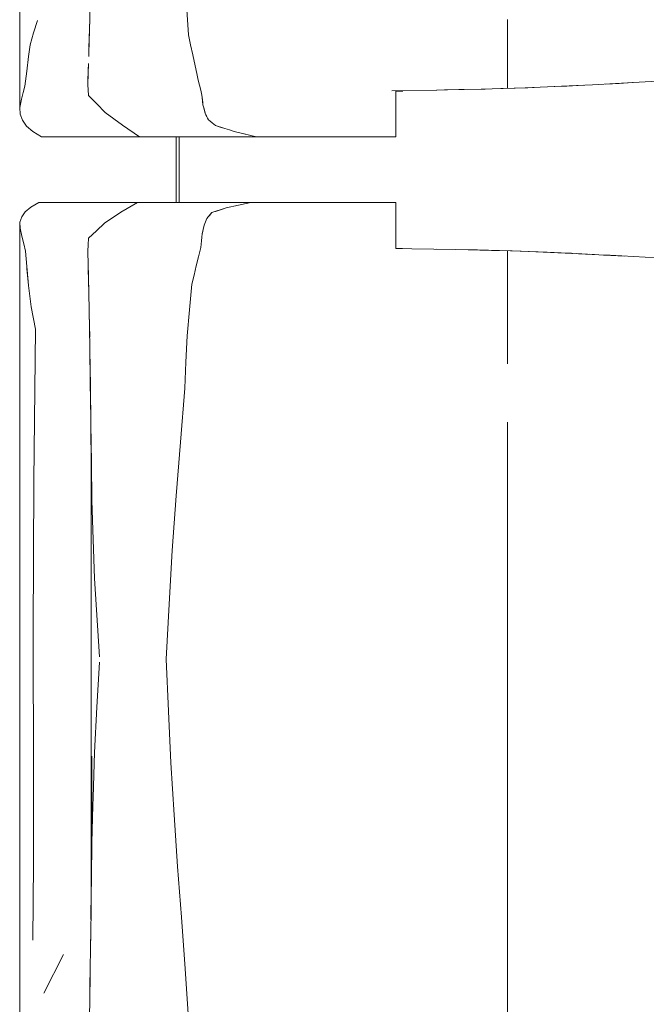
# Model space of a CAD drawing. Header units: millimetres. Extents: x -261 to 187, y -214 to 106.
# Tile 842 of 1056: x -202.328 to -201.946, y 9.912 to 10.514. Entities that reach past the tile are written whole.
import ezdxf

# ---------------------------------------------------------------- set-up
doc = ezdxf.new("R2010")
doc.units = ezdxf.units.MM
doc.header["$LTSCALE"] = 0.005
doc.header["$MEASUREMENT"] = 0
doc.layers.add('IFC-Elemento de mobília-Contorno', color=9, linetype='Continuous', lineweight=5)
doc.layers.add('IFC-Laje-Contorno', color=9, linetype='Continuous', lineweight=5)

msp = doc.modelspace()

# ---------------------------------------------------------------- linework, layer by layer
at = {"layer": 'IFC-Elemento de mobília-Contorno', "lineweight": 5}
for p, q in [((-202.32816, 10.62763), (-202.32808, 10.46001)), ((-202.28544, 10.51345), (-202.28526, 10.52437)), ((-202.22615, 10.51967), (-202.22521, 10.50434)), ((-202.28575, 10.50231), (-202.28544, 10.51345)), ((-202.0303, 10.47161), (-202.0303, 10.51369)), ((-202.31984, 10.50558), (-202.31734, 10.51307)), ((-202.28561, 10.50581), (-202.28551, 10.51089)), ((-202.32172, 10.49826), (-202.31984, 10.50558)), ((-202.28605, 10.49116), (-202.28575, 10.50231)), ((-202.28589, 10.49696), (-202.28561, 10.50581)), ((-202.22521, 10.50434), (-202.22388, 10.49818)), ((-202.32289, 10.49115), (-202.32172, 10.49826)), ((-202.22388, 10.49818), (-202.22255, 10.49201)), ((-202.32392, 10.48205), (-202.32289, 10.49115)), ((-202.22255, 10.49201), (-202.21988, 10.47968)), ((-202.28644, 10.48042), (-202.28622, 10.4869)), ((-202.28635, 10.48317), (-202.28629, 10.48462)), ((-202.32495, 10.47296), (-202.32392, 10.48205)), ((-202.28666, 10.47394), (-202.28644, 10.48042)), ((-202.28665, 10.47518), (-202.28635, 10.48317)), ((-202.21988, 10.47968), (-202.21915, 10.47664)), ((-202.32599, 10.46902), (-202.32495, 10.47296)), ((-202.28666, 10.47394), (-202.28609, 10.46722)), ((-202.28665, 10.47518), (-202.28663, 10.47489)), ((-202.21915, 10.47664), (-202.21842, 10.47361)), ((-202.21842, 10.47361), (-202.21768, 10.47058)), ((-202.04645, 10.47112), (-202.03295, 10.47152)), ((-202.03444, 10.47147), (-202.02568, 10.47176)), ((-202.03379, 10.47149), (-202.03349, 10.4715)), ((-202.03349, 10.4715), (-202.02568, 10.47176)), ((-202.03295, 10.47152), (-202.01946, 10.47192)), ((-202.02568, 10.47176), (-202.01788, 10.47202)), ((-202.01946, 10.47192), (-202.00589, 10.47249)), ((-202.01788, 10.47202), (-202.01411, 10.47214)), ((-202.00589, 10.47249), (-201.99233, 10.47307)), ((-202.00192, 10.47266), (-201.98364, 10.47352)), ((-202.00192, 10.47266), (-201.99409, 10.47303)), ((-201.99409, 10.47303), (-201.98365, 10.47352)), ((-201.99233, 10.47307), (-201.97835, 10.4738)), ((-201.97835, 10.4738), (-201.96438, 10.47452)), ((-201.97021, 10.47422), (-201.9621, 10.47467)), ((-201.96438, 10.47452), (-201.94986, 10.47534)), ((-201.9621, 10.47467), (-201.9541, 10.47511)), ((-201.9621, 10.47467), (-201.9541, 10.47511)), ((-201.95712, 10.47493), (-201.94986, 10.47534)), ((-201.9541, 10.47511), (-201.94986, 10.47534)), ((-201.94986, 10.47534), (-201.93534, 10.47616)), ((-202.32703, 10.46509), (-202.32599, 10.46902)), ((-202.28609, 10.46722), (-202.28104, 10.46209)), ((-202.21768, 10.47058), (-202.21695, 10.46754)), ((-202.21695, 10.46754), (-202.21678, 10.46605)), ((-202.21678, 10.46605), (-202.21628, 10.46157)), ((-202.21678, 10.46605), (-202.21645, 10.46306)), ((-202.10094, 10.4702), (-202.0735, 10.47061)), ((-202.09849, 10.47001), (-202.09631, 10.47001)), ((-202.09849, 10.4552), (-202.09849, 10.47001)), ((-202.09631, 10.47001), (-202.09432, 10.47001)), ((-202.07362, 10.4706), (-202.05998, 10.47086)), ((-202.06885, 10.4707), (-202.05688, 10.47093)), ((-202.05998, 10.47086), (-202.04645, 10.47112)), ((-202.05688, 10.47093), (-202.04391, 10.47119)), ((-202.32808, 10.46001), (-202.32703, 10.46509)), ((-202.32808, 10.46001), (-202.32794, 10.4559)), ((-202.28104, 10.46209), (-202.27599, 10.45696)), ((-202.21645, 10.46306), (-202.21628, 10.46157)), ((-202.21628, 10.46157), (-202.21594, 10.46031)), ((-202.21594, 10.46031), (-202.21526, 10.4578)), ((-202.21594, 10.46031), (-202.2156, 10.45906)), ((-202.32794, 10.4559), (-202.32656, 10.45218)), ((-202.27599, 10.45696), (-202.26545, 10.44912)), ((-202.2156, 10.45906), (-202.21492, 10.45654)), ((-202.21526, 10.4578), (-202.21492, 10.45654)), ((-202.21492, 10.45654), (-202.21443, 10.45551)), ((-202.21443, 10.45551), (-202.21394, 10.45449)), ((-202.21443, 10.45551), (-202.21345, 10.45346)), ((-202.21345, 10.45346), (-202.21296, 10.45243)), ((-202.09849, 10.44195), (-202.09849, 10.4552)), ((-202.32656, 10.45218), (-202.32407, 10.44863)), ((-202.32407, 10.44863), (-202.32024, 10.44523)), ((-202.26545, 10.44912), (-202.25495, 10.44195)), ((-202.21296, 10.45243), (-202.21185, 10.45153)), ((-202.21185, 10.45153), (-202.21075, 10.45064)), ((-202.21075, 10.45064), (-202.20853, 10.44884)), ((-202.20853, 10.44884), (-202.20568, 10.44796)), ((-202.20853, 10.44884), (-202.20283, 10.44709)), ((-202.20568, 10.44796), (-202.20283, 10.44709)), ((-202.32024, 10.44523), (-202.31758, 10.44359)), ((-202.31758, 10.44359), (-202.31492, 10.44195)), ((-202.31492, 10.44195), (-202.25495, 10.44195)), ((-202.25495, 10.44195), (-202.21367, 10.44195)), ((-202.23072, 10.40188), (-202.23072, 10.44195)), ((-202.21367, 10.44195), (-202.18361, 10.44195)), ((-202.20283, 10.44709), (-202.19998, 10.44621)), ((-202.19998, 10.44621), (-202.19713, 10.44532)), ((-202.19713, 10.44532), (-202.18699, 10.4428)), ((-202.19713, 10.44532), (-202.19037, 10.44364)), ((-202.19713, 10.44532), (-202.19375, 10.44448)), ((-202.19375, 10.44448), (-202.19037, 10.44364)), ((-202.18699, 10.4428), (-202.18361, 10.44195)), ((-202.18361, 10.44195), (-202.18163, 10.44195)), ((-202.18163, 10.44195), (-202.17968, 10.44195)), ((-202.17968, 10.44195), (-202.17774, 10.44195)), ((-202.17774, 10.44195), (-202.17582, 10.44195)), ((-202.17582, 10.44195), (-202.17391, 10.44195)), ((-202.17391, 10.44195), (-202.17199, 10.44195)), ((-202.17199, 10.44195), (-202.17006, 10.44195)), ((-202.17006, 10.44195), (-202.1681, 10.44195)), ((-202.1681, 10.44195), (-202.16613, 10.44195)), ((-202.16613, 10.44195), (-202.16412, 10.44195)), ((-202.16412, 10.44195), (-202.16206, 10.44195)), ((-202.16206, 10.44195), (-202.15995, 10.44195)), ((-202.15995, 10.44195), (-202.15779, 10.44195)), ((-202.15779, 10.44195), (-202.15561, 10.44195)), ((-202.15561, 10.44195), (-202.15341, 10.44195)), ((-202.15341, 10.44195), (-202.15123, 10.44195)), ((-202.15123, 10.44195), (-202.14907, 10.44195)), ((-202.14907, 10.44195), (-202.14697, 10.44195)), ((-202.14697, 10.44195), (-202.14494, 10.44195)), ((-202.14494, 10.44195), (-202.143, 10.44195)), ((-202.143, 10.44195), (-202.14117, 10.44195)), ((-202.14117, 10.44195), (-202.13944, 10.44195)), ((-202.13944, 10.44195), (-202.13778, 10.44195)), ((-202.13778, 10.44195), (-202.13615, 10.44195)), ((-202.13615, 10.44195), (-202.13453, 10.44195)), ((-202.13453, 10.44195), (-202.13288, 10.44195)), ((-202.13288, 10.44195), (-202.13116, 10.44195)), ((-202.13116, 10.44195), (-202.12935, 10.44195)), ((-202.12935, 10.44195), (-202.1274, 10.44195)), ((-202.1274, 10.44195), (-202.12533, 10.44195)), ((-202.12533, 10.44195), (-202.12315, 10.44195)), ((-202.12315, 10.44195), (-202.12086, 10.44195)), ((-202.12086, 10.44195), (-202.11848, 10.44195)), ((-202.11848, 10.44195), (-202.11603, 10.44195)), ((-202.11603, 10.44195), (-202.11352, 10.44195)), ((-202.11352, 10.44195), (-202.11096, 10.44195)), ((-202.11096, 10.44195), (-202.10838, 10.44195)), ((-202.10838, 10.44195), (-202.1058, 10.44195)), ((-202.1058, 10.44195), (-202.10327, 10.44195)), ((-202.10327, 10.44195), (-202.10082, 10.44195)), ((-202.10082, 10.44195), (-202.09849, 10.44195)), ((-202.32134, 10.39909), (-202.31648, 10.40188)), ((-202.31648, 10.40188), (-202.25622, 10.40188)), ((-202.26633, 10.39594), (-202.25622, 10.40188)), ((-202.25622, 10.40188), (-202.18707, 10.40188)), ((-202.24097, 10.40188), (-202.23072, 10.40188)), ((-202.2021, 10.39855), (-202.18707, 10.40188)), ((-202.2021, 10.39855), (-202.19459, 10.40021)), ((-202.19459, 10.40021), (-202.18707, 10.40188)), ((-202.19459, 10.40021), (-202.19083, 10.40105)), ((-202.19083, 10.40105), (-202.18707, 10.40188)), ((-202.18876, 10.40188), (-202.18576, 10.40188)), ((-202.18707, 10.40188), (-202.1851, 10.40188)), ((-202.18576, 10.40188), (-202.18294, 10.40188)), ((-202.1851, 10.40188), (-202.18312, 10.40188)), ((-202.18312, 10.40188), (-202.18116, 10.40188)), ((-202.18116, 10.40188), (-202.17923, 10.40188)), ((-202.17923, 10.40188), (-202.17731, 10.40188)), ((-202.17731, 10.40188), (-202.1754, 10.40188)), ((-202.1754, 10.40188), (-202.1735, 10.40188)), ((-202.1735, 10.40188), (-202.17159, 10.40188)), ((-202.17159, 10.40188), (-202.16967, 10.40188)), ((-202.16967, 10.40188), (-202.16773, 10.40188)), ((-202.16773, 10.40188), (-202.16576, 10.40188)), ((-202.16576, 10.40188), (-202.16376, 10.40188)), ((-202.16376, 10.40188), (-202.16171, 10.40188)), ((-202.16171, 10.40188), (-202.15961, 10.40188)), ((-202.15961, 10.40188), (-202.15746, 10.40188)), ((-202.15746, 10.40188), (-202.15529, 10.40188)), ((-202.15529, 10.40188), (-202.15311, 10.40188)), ((-202.15311, 10.40188), (-202.15094, 10.40188)), ((-202.15094, 10.40188), (-202.14881, 10.40188)), ((-202.14881, 10.40188), (-202.14673, 10.40188)), ((-202.14673, 10.40188), (-202.14472, 10.40188)), ((-202.14472, 10.40188), (-202.14281, 10.40188)), ((-202.14281, 10.40188), (-202.141, 10.40188)), ((-202.141, 10.40188), (-202.13929, 10.40188)), ((-202.13929, 10.40188), (-202.13764, 10.40188)), ((-202.13764, 10.40188), (-202.13603, 10.40188)), ((-202.13603, 10.40188), (-202.13442, 10.40188)), ((-202.13442, 10.40188), (-202.13278, 10.40188)), ((-202.13278, 10.40188), (-202.13107, 10.40188)), ((-202.13107, 10.40188), (-202.12926, 10.40188)), ((-202.12926, 10.40188), (-202.12733, 10.40188)), ((-202.12733, 10.40188), (-202.12527, 10.40188)), ((-202.12527, 10.40188), (-202.1231, 10.40188)), ((-202.1231, 10.40188), (-202.12082, 10.40188)), ((-202.12082, 10.40188), (-202.11846, 10.40188)), ((-202.11846, 10.40188), (-202.11603, 10.40188)), ((-202.11603, 10.40188), (-202.11354, 10.40188)), ((-202.11354, 10.40188), (-202.111, 10.40188)), ((-202.111, 10.40188), (-202.10844, 10.40188)), ((-202.10844, 10.40188), (-202.10588, 10.40188)), ((-202.10588, 10.40188), (-202.10336, 10.40188)), ((-202.10336, 10.40188), (-202.10092, 10.40188)), ((-202.10092, 10.40188), (-202.0986, 10.40188)), ((-202.0986, 10.38862), (-202.0986, 10.40188)), ((-202.32807, 10.38986), (-202.32693, 10.39318)), ((-202.32693, 10.39318), (-202.32474, 10.39622)), ((-202.32474, 10.39622), (-202.32134, 10.39909)), ((-202.27648, 10.38927), (-202.26633, 10.39594)), ((-202.21312, 10.39305), (-202.21088, 10.3957)), ((-202.21312, 10.39305), (-202.21238, 10.39393)), ((-202.21238, 10.39393), (-202.21088, 10.3957)), ((-202.21238, 10.39393), (-202.21163, 10.39482)), ((-202.21163, 10.39482), (-202.21088, 10.3957)), ((-202.21088, 10.3957), (-202.2021, 10.39855)), ((-202.21088, 10.3957), (-202.2043, 10.39784)), ((-202.20868, 10.39641), (-202.2043, 10.39784)), ((-202.2043, 10.39784), (-202.2021, 10.39855)), ((-202.32818, 10.23643), (-202.32807, 10.38986)), ((-202.32807, 10.38986), (-202.32799, 10.38616)), ((-202.28129, 10.38465), (-202.27648, 10.38927)), ((-202.21616, 10.38542), (-202.21561, 10.38808)), ((-202.21561, 10.38808), (-202.21431, 10.39114)), ((-202.21561, 10.38808), (-202.21474, 10.39012)), ((-202.21561, 10.38808), (-202.21517, 10.38909)), ((-202.21517, 10.38909), (-202.21474, 10.39012)), ((-202.21431, 10.39114), (-202.21387, 10.39216)), ((-202.21387, 10.39216), (-202.21312, 10.39305)), ((-202.0986, 10.37383), (-202.0986, 10.38862)), ((-202.32799, 10.38616), (-202.32678, 10.38131)), ((-202.32678, 10.38131), (-202.32572, 10.37673)), ((-202.28609, 10.38002), (-202.28129, 10.38465)), ((-202.21693, 10.38066), (-202.21671, 10.38276)), ((-202.21671, 10.38276), (-202.21616, 10.38542)), ((-202.21671, 10.38276), (-202.21643, 10.38409)), ((-202.21643, 10.38409), (-202.21616, 10.38542)), ((-202.32572, 10.37673), (-202.32465, 10.37216)), ((-202.28666, 10.3722), (-202.28637, 10.37611)), ((-202.28665, 10.37204), (-202.28637, 10.37603)), ((-202.28637, 10.37611), (-202.28609, 10.38002)), ((-202.28637, 10.37603), (-202.28609, 10.38002)), ((-202.21759, 10.37435), (-202.21737, 10.37646)), ((-202.21737, 10.37646), (-202.21715, 10.37856)), ((-202.21715, 10.37856), (-202.21693, 10.38066)), ((-202.32465, 10.37216), (-202.32289, 10.35121)), ((-202.28665, 10.37204), (-202.28619, 10.35597)), ((-202.28665, 10.37204), (-202.28642, 10.36401)), ((-202.21898, 10.36876), (-202.21759, 10.37435)), ((-202.0986, 10.37383), (-202.09641, 10.37383)), ((-202.0986, 10.37377), (-202.08882, 10.37363)), ((-202.09641, 10.37383), (-202.09442, 10.37383)), ((-202.08882, 10.37363), (-202.07523, 10.37343)), ((-202.07523, 10.37343), (-202.0619, 10.37318)), ((-202.07341, 10.37338), (-202.0619, 10.37318)), ((-202.0619, 10.37318), (-202.04858, 10.37293)), ((-202.05442, 10.37304), (-202.04017, 10.37266)), ((-202.04858, 10.37293), (-202.0353, 10.37255)), ((-202.04017, 10.37266), (-202.02756, 10.37232)), ((-202.0353, 10.37255), (-202.02203, 10.37217)), ((-202.0303, 10.37241), (-202.0303, 10.33957)), ((-202.02255, 10.37218), (-202.00612, 10.37148)), ((-202.02255, 10.37218), (-202.00612, 10.37148)), ((-202.02203, 10.37217), (-202.00862, 10.37161)), ((-202.00862, 10.37161), (-201.99522, 10.37105)), ((-202.00612, 10.37148), (-201.99757, 10.37112)), ((-201.99757, 10.37112), (-201.99127, 10.37085)), ((-201.99522, 10.37105), (-201.98144, 10.37035)), ((-201.99522, 10.37105), (-201.97455, 10.36999)), ((-201.98833, 10.3707), (-201.98144, 10.37035)), ((-201.9816, 10.37036), (-201.97455, 10.36999)), ((-201.98015, 10.37028), (-201.97169, 10.36982)), ((-201.97455, 10.36999), (-201.96766, 10.36964)), ((-201.97169, 10.36982), (-201.96302, 10.36936)), ((-201.96766, 10.36964), (-201.96052, 10.36923)), ((-201.96302, 10.36936), (-201.95861, 10.36912)), ((-201.96052, 10.36923), (-201.94624, 10.36843)), ((-202.28643, 10.3644), (-202.28621, 10.35661)), ((-202.22175, 10.35758), (-202.22037, 10.36318)), ((-202.22037, 10.36318), (-202.21898, 10.36876)), ((-201.95338, 10.36883), (-201.94624, 10.36843)), ((-201.94624, 10.36843), (-201.9391, 10.36803)), ((-202.32377, 10.36168), (-202.32289, 10.35121)), ((-202.2863, 10.35975), (-202.28619, 10.35597)), ((-202.22314, 10.35199), (-202.22175, 10.35758)), ((-202.32289, 10.35121), (-202.32121, 10.33813)), ((-202.28621, 10.35661), (-202.28596, 10.34642)), ((-202.28619, 10.35597), (-202.28593, 10.34517)), ((-202.22453, 10.33625), (-202.22314, 10.35199)), ((-202.28596, 10.34642), (-202.28571, 10.33622)), ((-202.0303, 10.30343), (-202.0303, 10.33957)), ((-202.32121, 10.33813), (-202.31843, 10.32448)), ((-202.28571, 10.33622), (-202.28534, 10.31309)), ((-202.28569, 10.33496), (-202.28568, 10.33437)), ((-202.28568, 10.33437), (-202.28545, 10.31972)), ((-202.22591, 10.3205), (-202.22453, 10.33625)), ((-202.31957, 10.23197), (-202.31843, 10.32448)), ((-202.22666, 10.30447), (-202.22591, 10.3205)), ((-202.28534, 10.31309), (-202.28506, 10.29224)), ((-202.28533, 10.3122), (-202.28532, 10.31188)), ((-202.28532, 10.31188), (-202.28503, 10.28988)), ((-202.22741, 10.28843), (-202.22666, 10.30447)), ((-202.28506, 10.29224), (-202.28491, 10.2809)), ((-202.28503, 10.28988), (-202.28472, 10.26674)), ((-202.22997, 10.25543), (-202.22741, 10.28843)), ((-202.28491, 10.2809), (-202.28476, 10.26955)), ((-202.28476, 10.26955), (-202.28469, 10.26408)), ((-202.03033, 10.24098), (-202.0303, 10.26762)), ((-202.28472, 10.26674), (-202.28442, 10.24311)), ((-202.28466, 10.2624), (-202.28444, 10.24518)), ((-202.23261, 10.22263), (-202.22997, 10.25543)), ((-202.28444, 9.98406), (-202.28444, 10.24518)), ((-202.28442, 10.24311), (-202.28413, 10.21996)), ((-202.03033, 10.24098), (-202.0303, 10.21113)), ((-202.32818, 10.23643), (-202.32816, 10.02648)), ((-202.31987, 10.1396), (-202.31957, 10.23197)), ((-202.28413, 10.21996), (-202.2826, 10.1723)), ((-202.23499, 10.18935), (-202.23261, 10.22263)), ((-202.0303, 10.17498), (-202.0303, 10.21113)), ((-202.23692, 10.15648), (-202.23499, 10.18935)), ((-202.2826, 10.1723), (-202.27952, 10.1243)), ((-202.03031, 10.13957), (-202.0303, 10.17498)), ((-202.23872, 10.123), (-202.23692, 10.15648)), ((-202.31987, 10.1396), (-202.31967, 10.05145)), ((-202.03031, 10.13957), (-202.0303, 10.10748)), ((-202.23872, 10.123), (-202.23735, 10.09116)), ((-202.281, 10.09353), (-202.27952, 10.12118)), ((-202.0303, 10.07001), (-202.0303, 10.10748)), ((-202.28247, 10.06588), (-202.281, 10.09353)), ((-202.23735, 10.09116), (-202.23592, 10.05963)), ((-202.03034, 10.02094), (-202.0303, 10.07001)), ((-202.28413, 10.01086), (-202.28413, 10.06372)), ((-202.2833, 10.03837), (-202.28247, 10.06588)), ((-202.23592, 10.05963), (-202.23394, 10.02777)), ((-202.31967, 10.05145), (-202.31965, 9.99818)), ((-202.28345, 10.03357), (-202.2833, 10.03837)), ((-202.28413, 10.01086), (-202.28345, 10.03357)), ((-202.32816, 10.02648), (-202.32808, 9.85887)), ((-202.23394, 10.02777), (-202.23175, 9.99625)), ((-202.03034, 10.02094), (-202.0303, 9.98892)), ((-202.28438, 9.98939), (-202.28413, 10.01086)), ((-202.32007, 9.95139), (-202.31965, 9.99818)), ((-202.23175, 9.99625), (-202.22934, 9.96534)), ((-202.28465, 9.96734), (-202.28438, 9.98939)), ((-202.03031, 9.95445), (-202.0303, 9.98892)), ((-202.28464, 9.968), (-202.28444, 9.98406)), ((-202.28477, 9.95774), (-202.28464, 9.968)), ((-202.28469, 9.96389), (-202.28465, 9.96734)), ((-202.22934, 9.96534), (-202.22708, 9.93384)), ((-202.28492, 9.94594), (-202.28477, 9.95774)), ((-202.28491, 9.94623), (-202.2848, 9.95552)), ((-202.03031, 9.95445), (-202.0303, 9.91254)), ((-202.31345, 9.91897), (-202.30148, 9.94254)), ((-202.30547, 9.93468), (-202.30148, 9.94254)), ((-202.28508, 9.93413), (-202.28492, 9.94594)), ((-202.285, 9.9403), (-202.28491, 9.94623)), ((-202.28526, 9.92322), (-202.28508, 9.93413)), ((-202.28521, 9.92535), (-202.28512, 9.93169)), ((-202.22708, 9.93384), (-202.22615, 9.91852)), ((-202.28532, 9.91968), (-202.28521, 9.92535)), ((-202.28544, 9.91231), (-202.28526, 9.92322)), ((-202.22615, 9.91852), (-202.22521, 9.9032)), ((-202.28575, 9.90116), (-202.28544, 9.91231)), ((-202.0303, 9.87047), (-202.0303, 9.91254))]:
    msp.add_line(p, q, dxfattribs=at)
at = {"layer": 'IFC-Laje-Contorno', "lineweight": 5}
msp.add_line((-202.23273, 10.40188), (-202.23273, 10.44195), dxfattribs=at)

doc.saveas('drawing.dxf')
